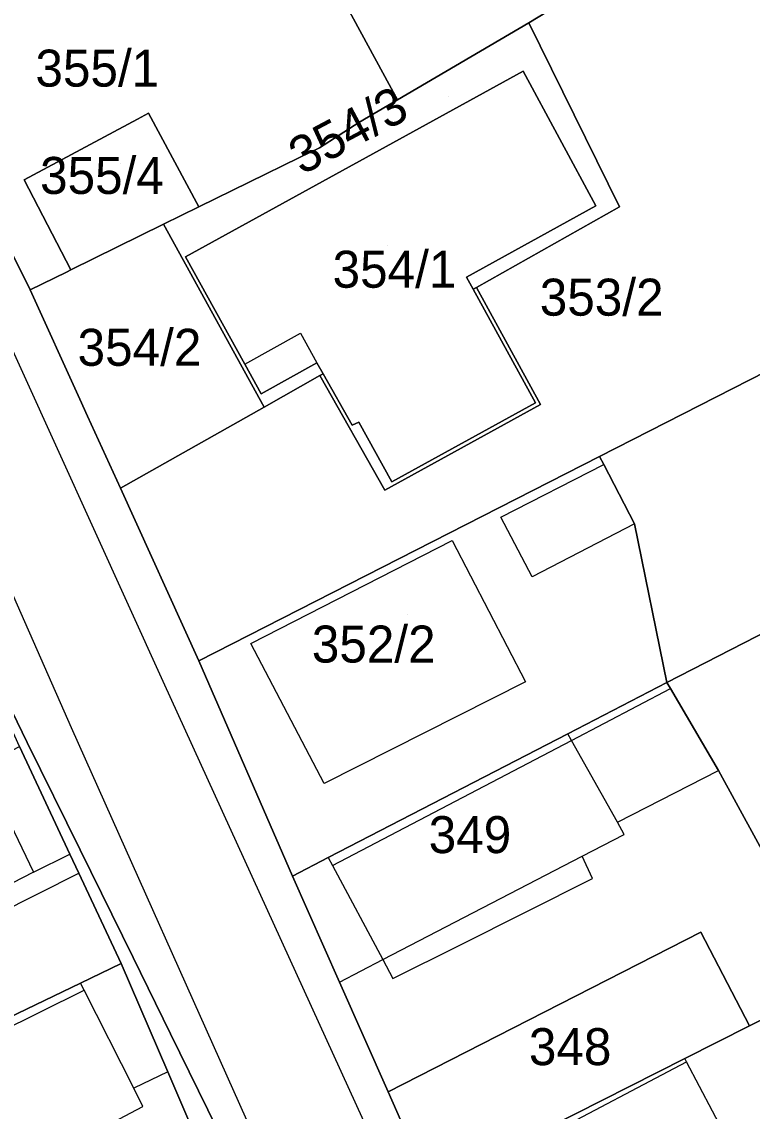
# Model space of a CAD drawing. Extents: x -263943 to -261149, y -1236934 to -1230686.
# Drawn here: x -262740.4 to -262700.9, y -1235787.9 to -1235729 of the extents above; entities that cross this region are included whole.
import ezdxf

# ---------------------------------------------------------------- set-up
doc = ezdxf.new("R2010")
doc.units = 0
for name, color, linetype in [('body_kn', 7, 'Continuous'), ('kladpar_druhypozemkov', 7, 'Continuous'), ('kladpar_hranice', 7, 'Continuous'), ('kladpar_parcelnecisla', 7, 'Continuous'), ('kladpar_plochy', 7, 'Continuous'), ('kladpar_sipky', 7, 'Continuous'), ('zappar_hrandruhpozemk', 7, 'Continuous')]:
    doc.layers.add(name, color=color, linetype=linetype)

msp = doc.modelspace()

# ---------------------------------------------------------------- linework, layer by layer
at = {"layer": 'body_kn'}
for p, q in [((-262713, -1235729.09), (-262713, -1235729.09)), ((-262713, -1235729.09), (-262713, -1235729.09)), ((-262713.3, -1235731.71), (-262713.3, -1235731.71)), ((-262720.1, -1235733.26), (-262720.1, -1235733.26)), ((-262733.56, -1235733.97), (-262733.56, -1235733.97)), ((-262734.16, -1235734.29), (-262734.16, -1235734.29)), ((-262722.18, -1235734.48), (-262722.18, -1235734.48)), ((-262724.32, -1235735.84), (-262724.32, -1235735.84)), ((-262725.4, -1235736.37), (-262725.4, -1235736.37)), ((-262725.4, -1235736.37), (-262725.4, -1235736.37)), ((-262740.29, -1235737.58), (-262740.29, -1235737.58)), ((-262730.84, -1235739.04), (-262730.84, -1235739.04)), ((-262709.38, -1235738.98), (-262709.38, -1235738.98)), ((-262708.1, -1235739.03), (-262708.1, -1235739.03)), ((-262732.75, -1235739.98), (-262732.75, -1235739.98)), ((-262732.75, -1235739.98), (-262732.75, -1235739.98)), ((-262731.55, -1235741.74), (-262731.55, -1235741.74)), ((-262731.55, -1235741.74), (-262731.55, -1235741.74)), ((-262738, -1235742.56), (-262738, -1235742.56)), ((-262737.75, -1235742.44), (-262737.75, -1235742.44)), ((-262716.37, -1235742.83), (-262716.37, -1235742.83)), ((-262739.96, -1235743.52), (-262739.96, -1235743.52)), ((-262739.96, -1235743.52), (-262739.96, -1235743.52)), ((-262716.01, -1235743.49), (-262716.01, -1235743.49)), ((-262715.83, -1235743.39), (-262715.83, -1235743.39)), ((-262715.83, -1235743.39), (-262715.83, -1235743.39)), ((-262725.34, -1235745.87), (-262725.34, -1235745.87)), ((-262728.36, -1235747.55), (-262728.36, -1235747.55)), ((-262728.36, -1235747.55), (-262728.36, -1235747.55)), ((-262724.45, -1235747.47), (-262724.45, -1235747.47)), ((-262724.29, -1235748.16), (-262724.29, -1235748.16)), ((-262724.11, -1235748.06), (-262724.11, -1235748.06)), ((-262727.47, -1235749.15), (-262727.47, -1235749.15)), ((-262737.27, -1235749.43), (-262737.27, -1235749.43)), ((-262727.31, -1235749.86), (-262727.31, -1235749.86)), ((-262712.64, -1235749.64), (-262712.64, -1235749.64)), ((-262712.37, -1235749.72), (-262712.37, -1235749.72)), ((-262736.85, -1235750.36), (-262736.85, -1235750.36)), ((-262722.54, -1235750.84), (-262722.54, -1235750.84)), ((-262722.18, -1235750.67), (-262722.18, -1235750.67)), ((-262709.18, -1235752.54), (-262709.18, -1235752.54)), ((-262708.95, -1235752.97), (-262708.95, -1235752.97)), ((-262720.4, -1235753.91), (-262720.4, -1235753.91)), ((-262735.08, -1235754.25), (-262735.08, -1235754.25)), ((-262720.78, -1235754.35), (-262720.78, -1235754.35)), ((-262714.51, -1235755.81), (-262714.51, -1235755.81)), ((-262707.29, -1235756.17), (-262707.29, -1235756.17)), ((-262707.29, -1235756.17), (-262707.29, -1235756.17)), ((-262717.15, -1235757.08), (-262717.15, -1235757.08)), ((-262712.82, -1235759.04), (-262712.82, -1235759.04)), ((-262728.03, -1235762.64), (-262728.03, -1235762.64)), ((-262728.03, -1235762.64), (-262728.03, -1235762.64)), ((-262730.84, -1235763.57), (-262730.84, -1235763.57)), ((-262732.79, -1235764.67), (-262732.79, -1235764.67)), ((-262713.17, -1235764.72), (-262713.17, -1235764.72)), ((-262705.53, -1235764.75), (-262705.53, -1235764.75)), ((-262705.53, -1235764.75), (-262705.53, -1235764.75)), ((-262705.33, -1235765.08), (-262705.33, -1235765.08)), ((-262737.73, -1235767.2), (-262737.73, -1235767.2)), ((-262710.89, -1235767.52), (-262710.89, -1235767.52)), ((-262740.11, -1235767.99), (-262740.11, -1235767.99)), ((-262710.69, -1235767.88), (-262710.69, -1235767.88)), ((-262710.69, -1235767.88), (-262710.69, -1235767.88)), ((-262702.74, -1235769.51), (-262702.74, -1235769.51)), ((-262702.74, -1235769.51), (-262702.74, -1235769.51)), ((-262724.06, -1235770.21), (-262724.06, -1235770.21)), ((-262708.21, -1235772.3), (-262708.21, -1235772.3)), ((-262707.84, -1235772.97), (-262707.84, -1235772.97)), ((-262737.81, -1235774.02), (-262737.81, -1235774.02)), ((-262737.25, -1235773.8), (-262737.25, -1235773.8)), ((-262710.11, -1235774.14), (-262710.11, -1235774.14)), ((-262710.11, -1235774.14), (-262710.11, -1235774.14)), ((-262723.84, -1235774.21), (-262723.84, -1235774.21)), ((-262723.84, -1235774.21), (-262723.84, -1235774.21)), ((-262723.61, -1235774.64), (-262723.61, -1235774.64)), ((-262739.78, -1235775), (-262739.78, -1235775)), ((-262739.78, -1235775), (-262739.78, -1235775)), ((-262737.33, -1235775.05), (-262737.33, -1235775.05)), ((-262737.33, -1235775.05), (-262737.33, -1235775.05)), ((-262725.77, -1235775.21), (-262725.77, -1235775.21)), ((-262709.55, -1235775.34), (-262709.55, -1235775.34)), ((-262703.69, -1235778.24), (-262703.69, -1235778.24)), ((-262716.77, -1235778.97), (-262716.77, -1235778.97)), ((-262735.04, -1235779.93), (-262735.04, -1235779.93)), ((-262734.39, -1235779.62), (-262734.39, -1235779.62)), ((-262720.89, -1235779.72), (-262720.89, -1235779.72)), ((-262737.23, -1235780.99), (-262737.23, -1235780.99)), ((-262723.24, -1235780.94), (-262723.24, -1235780.94)), ((-262723.24, -1235780.94), (-262723.24, -1235780.94)), ((-262720.35, -1235780.74), (-262720.35, -1235780.74)), ((-262737.03, -1235781.38), (-262737.03, -1235781.38)), ((-262737.03, -1235781.38), (-262737.03, -1235781.38)), ((-262701.06, -1235783.3), (-262701.06, -1235783.3)), ((-262732.37, -1235783.73), (-262732.37, -1235783.73)), ((-262704.57, -1235785.07), (-262704.57, -1235785.07)), ((-262704.47, -1235785.25), (-262704.47, -1235785.25)), ((-262704.47, -1235785.25), (-262704.47, -1235785.25)), ((-262732.52, -1235785.8), (-262732.52, -1235785.8)), ((-262732.52, -1235785.8), (-262732.52, -1235785.8)), ((-262734.36, -1235786.67), (-262734.36, -1235786.67)), ((-262734.36, -1235786.67), (-262734.36, -1235786.67)), ((-262720.61, -1235786.88), (-262720.61, -1235786.88)), ((-262733.86, -1235787.66), (-262733.86, -1235787.66)), ((-262730.35, -1235787.85), (-262730.35, -1235787.85))]:
    msp.add_line(p, q, dxfattribs=at)
at = {"layer": 'kladpar_druhypozemkov'}
for p, q in [((-262735.72, -1235730.91), (-262735.72, -1235730.91)), ((-262717.32, -1235733.05), (-262717.32, -1235733.05)), ((-262735.06, -1235736.68), (-262735.06, -1235736.68)), ((-262720.63, -1235741.14), (-262720.63, -1235741.14)), ((-262733.68, -1235745.81), (-262733.68, -1235745.81)), ((-262713.26, -1235748.2), (-262713.26, -1235748.2)), ((-262719.56, -1235761.07), (-262719.56, -1235761.07)), ((-262715.76, -1235772.45), (-262715.76, -1235772.45)), ((-262710.57, -1235783.95), (-262710.57, -1235783.95))]:
    msp.add_line(p, q, dxfattribs=at)
at = {"layer": 'kladpar_hranice'}
for points in [[(-262725.4, -1235736.37), (-262730.84, -1235739.04), (-262733.56, -1235733.97), (-262734.16, -1235734.29), (-262740.29, -1235737.58), (-262737.75, -1235742.44), (-262738, -1235742.56), (-262739.96, -1235743.52), (-262744.69, -1235734), (-262748.15, -1235725), (-262746.62, -1235724.15), (-262737.27, -1235718.92), (-262732.09, -1235716.21), (-262729.95, -1235715.09), (-262720.1, -1235733.26), (-262722.18, -1235734.48), (-262724.32, -1235735.84), (-262725.4, -1235736.37)], [(-262703.56, -1235723.35), (-262713, -1235729.09), (-262720.1, -1235733.26), (-262729.95, -1235715.09)], [(-262713, -1235729.09), (-262703.56, -1235723.35), (-262690.75, -1235715.43), (-262677.86, -1235736.16), (-262690.27, -1235742.9), (-262709.18, -1235752.54), (-262730.84, -1235763.57), (-262735.08, -1235754.25), (-262727.31, -1235749.86), (-262724.29, -1235748.16), (-262720.78, -1235754.35), (-262712.37, -1235749.72), (-262715.83, -1235743.39), (-262708.1, -1235739.03), (-262713, -1235729.09)], [(-262748.15, -1235725), (-262744.69, -1235734), (-262739.96, -1235743.52), (-262737.27, -1235749.43), (-262736.85, -1235750.36), (-262735.08, -1235754.25), (-262730.84, -1235763.57), (-262725.77, -1235775.21), (-262723.24, -1235780.94), (-262720.61, -1235786.88), (-262718.33, -1235792.03), (-262715.54, -1235798.09), (-262714.23, -1235800.95), (-262710.72, -1235808.59), (-262703.28, -1235824.99), (-262703.07, -1235825.33), (-262696.24, -1235836.4), (-262695.74, -1235837.22), (-262690.03, -1235845.09), (-262689.39, -1235845.98), (-262688.21, -1235847.33), (-262680.83, -1235855.76)], [(-262732.75, -1235739.98), (-262730.84, -1235739.04), (-262725.4, -1235736.37), (-262724.32, -1235735.84), (-262722.18, -1235734.48), (-262720.1, -1235733.26), (-262713, -1235729.09), (-262708.1, -1235739.03), (-262715.83, -1235743.39), (-262716.01, -1235743.49), (-262716.37, -1235742.83), (-262709.38, -1235738.98), (-262713.3, -1235731.71), (-262731.55, -1235741.74), (-262728.36, -1235747.55), (-262727.47, -1235749.15), (-262724.45, -1235747.47), (-262724.11, -1235748.06), (-262724.29, -1235748.16), (-262727.31, -1235749.86), (-262732.75, -1235739.98)], [(-262731.55, -1235741.74), (-262713.3, -1235731.71), (-262709.38, -1235738.98), (-262716.37, -1235742.83), (-262716.01, -1235743.49), (-262712.64, -1235749.64), (-262720.4, -1235753.91), (-262722.18, -1235750.67), (-262722.54, -1235750.84), (-262724.11, -1235748.06), (-262724.45, -1235747.47), (-262727.47, -1235749.15), (-262728.36, -1235747.55), (-262731.55, -1235741.74)], [(-262733.56, -1235733.97), (-262730.84, -1235739.04), (-262732.75, -1235739.98), (-262737.75, -1235742.44), (-262740.29, -1235737.58), (-262734.16, -1235734.29), (-262733.56, -1235733.97)], [(-262739.96, -1235743.52), (-262738, -1235742.56), (-262737.75, -1235742.44), (-262732.75, -1235739.98), (-262727.31, -1235749.86), (-262735.08, -1235754.25), (-262736.85, -1235750.36), (-262737.27, -1235749.43), (-262739.96, -1235743.52)], [(-262707.29, -1235756.17), (-262708.95, -1235752.97), (-262709.18, -1235752.54), (-262690.27, -1235742.9), (-262683.33, -1235753.36), (-262705.53, -1235764.75), (-262707.29, -1235756.17)], [(-262715.83, -1235743.39), (-262712.37, -1235749.72), (-262720.78, -1235754.35), (-262724.29, -1235748.16), (-262724.11, -1235748.06), (-262722.54, -1235750.84), (-262722.18, -1235750.67), (-262720.4, -1235753.91), (-262712.64, -1235749.64), (-262716.01, -1235743.49), (-262715.83, -1235743.39)], [(-262705.53, -1235764.75), (-262710.89, -1235767.52), (-262723.84, -1235774.21), (-262725.77, -1235775.21), (-262730.84, -1235763.57), (-262709.18, -1235752.54), (-262708.95, -1235752.97), (-262707.29, -1235756.17), (-262705.53, -1235764.75)], [(-262702.74, -1235769.51), (-262705.33, -1235765.08), (-262705.53, -1235764.75), (-262683.33, -1235753.36), (-262673.94, -1235769.17), (-262696.48, -1235780.98), (-262702.74, -1235769.51)], [(-262747.14, -1235753.69), (-262745.15, -1235757.73), (-262742.83, -1235762.45), (-262740.11, -1235767.99), (-262737.25, -1235773.8), (-262734.39, -1235779.62), (-262732.37, -1235783.73), (-262730.35, -1235787.85), (-262729.17, -1235790.25), (-262728.33, -1235791.96), (-262726.3, -1235796.08), (-262724.26, -1235800.24), (-262722.21, -1235804.4), (-262720.16, -1235808.57), (-262718.16, -1235812.65), (-262716.15, -1235816.73), (-262714.14, -1235820.82), (-262712.13, -1235824.9), (-262710.18, -1235828.86), (-262708.07, -1235833.15), (-262705.31, -1235835.58), (-262703.93, -1235836.8), (-262699.38, -1235844.71), (-262688.79, -1235859.28)], [(-262640.97, -1235900.91), (-262645.89, -1235898.1), (-262653.28, -1235892.22), (-262661.25, -1235885.75), (-262676.1, -1235872.99), (-262680.51, -1235868.14), (-262687.63, -1235862.1), (-262700.18, -1235849.26), (-262700.78, -1235848.43), (-262709.33, -1235836.68), (-262716.44, -1235821.98), (-262721.85, -1235809.41), (-262722.86, -1235807.28), (-262724.85, -1235803.11), (-262725.3, -1235802.17), (-262727.85, -1235796.84), (-262730.12, -1235791.38), (-262732.52, -1235785.8), (-262735.04, -1235779.93), (-262737.33, -1235775.05), (-262737.81, -1235774.02), (-262740.53, -1235768.21), (-262742.84, -1235763.13), (-262747.14, -1235753.69)], [(-262688.79, -1235859.28), (-262699.38, -1235844.71), (-262703.93, -1235836.8), (-262705.31, -1235835.58), (-262708.07, -1235833.15), (-262710.18, -1235828.86), (-262712.13, -1235824.9), (-262714.14, -1235820.82), (-262716.15, -1235816.73), (-262718.16, -1235812.65), (-262720.16, -1235808.57), (-262722.21, -1235804.4), (-262724.26, -1235800.24), (-262726.3, -1235796.08), (-262728.33, -1235791.96), (-262729.17, -1235790.25), (-262730.35, -1235787.85), (-262732.37, -1235783.73), (-262734.39, -1235779.62), (-262737.25, -1235773.8), (-262740.11, -1235767.99), (-262742.83, -1235762.45), (-262745.15, -1235757.73), (-262747.14, -1235753.69)], [(-262702.74, -1235769.51), (-262696.48, -1235780.98), (-262701.06, -1235783.3), (-262703.69, -1235778.24), (-262720.61, -1235786.88), (-262723.24, -1235780.94), (-262725.77, -1235775.21), (-262723.84, -1235774.21), (-262710.89, -1235767.52), (-262705.53, -1235764.75), (-262705.33, -1235765.08), (-262702.74, -1235769.51)], [(-262737.33, -1235775.05), (-262735.04, -1235779.93), (-262737.23, -1235780.99), (-262750.42, -1235787.35), (-262753.15, -1235781.87), (-262755.77, -1235776.6), (-262755.99, -1235776.16), (-262752.91, -1235774.58), (-262742.55, -1235769.25), (-262740.53, -1235768.21), (-262737.81, -1235774.02), (-262737.33, -1235775.05)], [(-262716.43, -1235791.07), (-262718.33, -1235792.03), (-262720.61, -1235786.88), (-262703.69, -1235778.24), (-262701.06, -1235783.3), (-262704.57, -1235785.07), (-262716.43, -1235791.07)], [(-262732.52, -1235785.8), (-262730.12, -1235791.38), (-262732.35, -1235792.41), (-262733.2, -1235793.85), (-262734.47, -1235794.44), (-262735.23, -1235793.08), (-262749.52, -1235799.74), (-262758.19, -1235803.7), (-262761.39, -1235792.75), (-262759.52, -1235791.83), (-262750.42, -1235787.35), (-262737.23, -1235780.99), (-262735.04, -1235779.93), (-262732.52, -1235785.8)], [(-262692.08, -1235788.2), (-262714.23, -1235800.95), (-262715.54, -1235798.09), (-262718.33, -1235792.03), (-262716.43, -1235791.07), (-262704.57, -1235785.07), (-262701.06, -1235783.3), (-262696.48, -1235780.98), (-262692.08, -1235788.2)]]:
    msp.add_lwpolyline(points, dxfattribs=at)
at = {"layer": 'kladpar_plochy'}
for p, q in [((-262729.95, -1235715.09), (-262720.1, -1235733.26)), ((-262720.1, -1235733.26), (-262722.18, -1235734.48)), ((-262739.96, -1235743.52), (-262744.69, -1235734)), ((-262733.56, -1235733.97), (-262734.16, -1235734.29)), ((-262730.84, -1235739.04), (-262733.56, -1235733.97)), ((-262734.16, -1235734.29), (-262740.29, -1235737.58)), ((-262722.18, -1235734.48), (-262724.32, -1235735.84)), ((-262724.32, -1235735.84), (-262725.4, -1235736.37)), ((-262725.4, -1235736.37), (-262730.84, -1235739.04)), ((-262740.29, -1235737.58), (-262737.75, -1235742.44)), ((-262738, -1235742.56), (-262739.96, -1235743.52)), ((-262737.75, -1235742.44), (-262738, -1235742.56))]:
    msp.add_line(p, q, dxfattribs=at)
for points in [[(-262703.56, -1235723.35), (-262713, -1235729.09), (-262720.1, -1235733.26), (-262729.95, -1235715.09)], [(-262729.17, -1235790.25), (-262730.35, -1235787.85), (-262732.37, -1235783.73), (-262734.39, -1235779.62), (-262737.25, -1235773.8), (-262740.11, -1235767.99), (-262742.83, -1235762.45), (-262745.15, -1235757.73), (-262747.14, -1235753.69), (-262748.73, -1235750.2), (-262753.71, -1235739.23), (-262755.7, -1235734.8), (-262757.76, -1235730.23), (-262761.56, -1235721.9)], [(-262748.15, -1235725), (-262744.69, -1235734), (-262739.96, -1235743.52), (-262737.27, -1235749.43), (-262736.85, -1235750.36), (-262735.08, -1235754.25), (-262730.84, -1235763.57), (-262725.77, -1235775.21), (-262723.24, -1235780.94), (-262720.61, -1235786.88), (-262718.33, -1235792.03), (-262715.54, -1235798.09), (-262714.23, -1235800.95), (-262710.72, -1235808.59), (-262703.28, -1235824.99), (-262703.07, -1235825.33), (-262696.24, -1235836.4), (-262695.74, -1235837.22), (-262690.03, -1235845.09), (-262689.39, -1235845.98), (-262688.21, -1235847.33), (-262680.83, -1235855.76)], [(-262730.12, -1235791.38), (-262732.52, -1235785.8), (-262735.04, -1235779.93), (-262737.33, -1235775.05), (-262737.81, -1235774.02), (-262740.53, -1235768.21), (-262742.84, -1235763.13), (-262747.14, -1235753.69), (-262745.15, -1235757.73), (-262742.83, -1235762.45), (-262740.11, -1235767.99), (-262737.25, -1235773.8), (-262734.39, -1235779.62), (-262732.37, -1235783.73), (-262730.35, -1235787.85), (-262729.17, -1235790.25)]]:
    msp.add_lwpolyline(points, dxfattribs=at)
for points in [[(-262713, -1235729.09), (-262703.56, -1235723.35), (-262690.75, -1235715.43), (-262677.86, -1235736.16), (-262690.27, -1235742.9), (-262709.18, -1235752.54), (-262730.84, -1235763.57), (-262735.08, -1235754.25), (-262727.31, -1235749.86), (-262724.29, -1235748.16), (-262720.78, -1235754.35), (-262712.37, -1235749.72), (-262715.83, -1235743.39), (-262708.1, -1235739.03)], [(-262732.75, -1235739.98), (-262730.84, -1235739.04), (-262725.4, -1235736.37), (-262724.32, -1235735.84), (-262722.18, -1235734.48), (-262720.1, -1235733.26), (-262713, -1235729.09), (-262708.1, -1235739.03), (-262715.83, -1235743.39), (-262716.01, -1235743.49), (-262716.37, -1235742.83), (-262709.38, -1235738.98), (-262713.3, -1235731.71), (-262731.55, -1235741.74), (-262728.36, -1235747.55), (-262727.47, -1235749.15), (-262724.45, -1235747.47), (-262724.11, -1235748.06), (-262724.29, -1235748.16), (-262727.31, -1235749.86)], [(-262731.55, -1235741.74), (-262713.3, -1235731.71), (-262709.38, -1235738.98), (-262716.37, -1235742.83), (-262716.01, -1235743.49), (-262712.64, -1235749.64), (-262720.4, -1235753.91), (-262722.18, -1235750.67), (-262722.54, -1235750.84), (-262724.11, -1235748.06), (-262724.45, -1235747.47), (-262727.47, -1235749.15), (-262728.36, -1235747.55)], [(-262733.56, -1235733.97), (-262730.84, -1235739.04), (-262732.75, -1235739.98), (-262737.75, -1235742.44), (-262740.29, -1235737.58), (-262734.16, -1235734.29)], [(-262739.96, -1235743.52), (-262738, -1235742.56), (-262737.75, -1235742.44), (-262732.75, -1235739.98), (-262727.31, -1235749.86), (-262735.08, -1235754.25), (-262736.85, -1235750.36), (-262737.27, -1235749.43)], [(-262707.29, -1235756.17), (-262708.95, -1235752.97), (-262709.18, -1235752.54), (-262690.27, -1235742.9), (-262683.33, -1235753.36), (-262705.53, -1235764.75)], [(-262715.83, -1235743.39), (-262712.37, -1235749.72), (-262720.78, -1235754.35), (-262724.29, -1235748.16), (-262724.11, -1235748.06), (-262722.54, -1235750.84), (-262722.18, -1235750.67), (-262720.4, -1235753.91), (-262712.64, -1235749.64), (-262716.01, -1235743.49)], [(-262705.53, -1235764.75), (-262710.89, -1235767.52), (-262723.84, -1235774.21), (-262725.77, -1235775.21), (-262730.84, -1235763.57), (-262709.18, -1235752.54), (-262708.95, -1235752.97), (-262707.29, -1235756.17)], [(-262702.74, -1235769.51), (-262705.33, -1235765.08), (-262705.53, -1235764.75), (-262683.33, -1235753.36), (-262673.94, -1235769.17), (-262696.48, -1235780.98)], [(-262702.74, -1235769.51), (-262696.48, -1235780.98), (-262701.06, -1235783.3), (-262703.69, -1235778.24), (-262720.61, -1235786.88), (-262723.24, -1235780.94), (-262725.77, -1235775.21), (-262723.84, -1235774.21), (-262710.89, -1235767.52), (-262705.53, -1235764.75), (-262705.33, -1235765.08)], [(-262737.33, -1235775.05), (-262735.04, -1235779.93), (-262737.23, -1235780.99), (-262750.42, -1235787.35), (-262753.15, -1235781.87), (-262755.77, -1235776.6), (-262755.99, -1235776.16), (-262752.91, -1235774.58), (-262742.55, -1235769.25), (-262740.53, -1235768.21), (-262737.81, -1235774.02)], [(-262716.43, -1235791.07), (-262718.33, -1235792.03), (-262720.61, -1235786.88), (-262703.69, -1235778.24), (-262701.06, -1235783.3), (-262704.57, -1235785.07)], [(-262732.52, -1235785.8), (-262730.12, -1235791.38), (-262732.35, -1235792.41), (-262733.2, -1235793.85), (-262734.47, -1235794.44), (-262735.23, -1235793.08), (-262749.52, -1235799.74), (-262758.19, -1235803.7), (-262761.39, -1235792.75), (-262759.52, -1235791.83), (-262750.42, -1235787.35), (-262737.23, -1235780.99), (-262735.04, -1235779.93)], [(-262692.08, -1235788.2), (-262714.23, -1235800.95), (-262715.54, -1235798.09), (-262718.33, -1235792.03), (-262716.43, -1235791.07), (-262704.57, -1235785.07), (-262701.06, -1235783.3), (-262696.48, -1235780.98)]]:
    msp.add_lwpolyline(points, close=True, dxfattribs=at)
at = {"layer": 'kladpar_sipky'}
msp.add_line((-262715.08, -1235744.79), (-262715.08, -1235744.79), dxfattribs=at)
at = {"layer": 'zappar_hrandruhpozemk'}
for p, q in [((-262728.36, -1235747.55), (-262725.34, -1235745.87)), ((-262725.34, -1235745.87), (-262724.45, -1235747.47)), ((-262714.51, -1235755.81), (-262708.95, -1235752.97)), ((-262712.82, -1235759.04), (-262714.51, -1235755.81)), ((-262707.29, -1235756.17), (-262712.82, -1235759.04)), ((-262724.06, -1235770.21), (-262728.03, -1235762.64)), ((-262713.17, -1235764.72), (-262724.06, -1235770.21)), ((-262721.41, -1235803.64), (-262737.73, -1235767.2)), ((-262710.69, -1235767.88), (-262710.89, -1235767.52)), ((-262708.21, -1235772.3), (-262710.69, -1235767.88)), ((-262708.21, -1235772.3), (-262702.74, -1235769.51)), ((-262739.78, -1235775), (-262737.81, -1235774.02)), ((-262720.89, -1235779.72), (-262710.11, -1235774.14)), ((-262709.55, -1235775.34), (-262710.11, -1235774.14)), ((-262723.84, -1235774.21), (-262723.61, -1235774.64)), ((-262723.61, -1235774.64), (-262720.89, -1235779.72)), ((-262749.65, -1235781.25), (-262737.33, -1235775.05)), ((-262716.77, -1235778.97), (-262709.55, -1235775.34)), ((-262723.24, -1235780.94), (-262720.89, -1235779.72)), ((-262737.03, -1235781.38), (-262737.23, -1235780.99)), ((-262752.35, -1235788.93), (-262737.03, -1235781.38)), ((-262734.36, -1235786.67), (-262737.03, -1235781.38)), ((-262716.23, -1235791.44), (-262704.47, -1235785.25)), ((-262704.47, -1235785.25), (-262704.57, -1235785.07)), ((-262701.68, -1235790.55), (-262704.47, -1235785.25)), ((-262732.52, -1235785.8), (-262734.36, -1235786.67)), ((-262733.86, -1235787.66), (-262734.36, -1235786.67)), ((-262736.42, -1235789.01), (-262733.86, -1235787.66))]:
    msp.add_line(p, q, dxfattribs=at)
for points in [[(-262737.73, -1235767.2), (-262747.1, -1235745.96), (-262755.38, -1235728.88), (-262769.48, -1235699.56)], [(-262742.26, -1235743.85), (-262732.79, -1235764.67), (-262719.95, -1235792.79)], [(-262728.03, -1235762.64), (-262717.15, -1235757.08), (-262713.17, -1235764.72)], [(-262723.61, -1235774.64), (-262710.69, -1235767.88), (-262705.33, -1235765.08)], [(-262742.3, -1235769.77), (-262739.78, -1235775), (-262750.11, -1235780.31), (-262753.15, -1235781.87)], [(-262710.11, -1235774.14), (-262707.84, -1235772.97), (-262708.21, -1235772.3)], [(-262720.89, -1235779.72), (-262720.35, -1235780.74), (-262716.77, -1235778.97)]]:
    msp.add_lwpolyline(points, dxfattribs=at)

# ---------------------------------------------------------------- texts
at = {"layer": 'kladpar_parcelnecisla'}
for s, p in [('355/1', (-262739.672, -1235732.54)), ('355/4', (-262739.422, -1235738.34)), ('354/1', (-262723.607, -1235743.41)), ('353/2', (-262712.406, -1235744.92)), ('354/2', (-262737.393, -1235747.63)), ('352/2', (-262724.73, -1235763.67)), ('349', (-262718.411, -1235773.97)), ('348', (-262712.995, -1235785.43))]:
    msp.add_text(s, height=2, dxfattribs=at).set_placement(p)
msp.add_text('354/3', height=2, rotation=28, dxfattribs=at).set_placement((-262725.266, -1235737.341))

doc.saveas('drawing.dxf')
